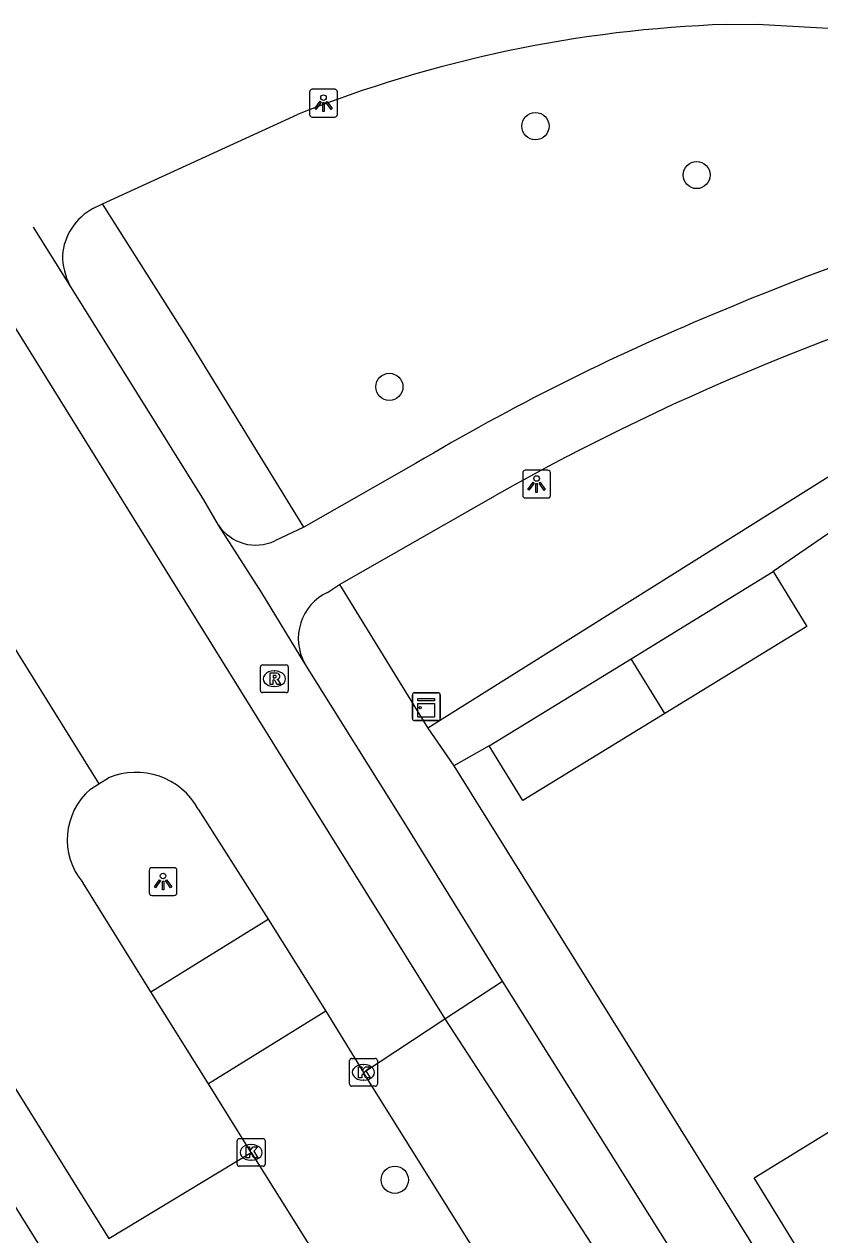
# Model space of a CAD drawing. Extents: x 158461 to 159795, y 387220 to 388672.
# Drawn here: x 158762.56 to 158791.15, y 388032.14 to 388075.66 of the extents above; entities that cross this region are included whole.
import ezdxf

# ---------------------------------------------------------------- set-up
doc = ezdxf.new("R2010")
doc.units = 0
for name, color, linetype in [('IMGEO_Boom', 7, 'Continuous'), ('IMGEO_Fietspad_open', 7, 'Continuous'), ('IMGEO_Kast', 7, 'Continuous'), ('IMGEO_Kolk', 7, 'Continuous'), ('IMGEO_Lichtpunt', 7, 'Continuous'), ('IMGEO_Pand', 7, 'Continuous'), ('IMGEO_Rijbaan_lokaal_gesloten', 7, 'Continuous'), ('IMGEO_Rioolput', 7, 'Continuous'), ('IMGEO_Voetpad_open', 7, 'Continuous')]:
    doc.layers.add(name, color=color, linetype=linetype)

msp = doc.modelspace()

# ---------------------------------------------------------------- linework, layer by layer
at = {"layer": 'IMGEO_Boom'}
for centre in [(158780.932, 388071.995), (158786.728, 388070.238), (158775.683, 388062.62), (158775.877, 388034.114)]:
    msp.add_circle(centre, 0.489, dxfattribs=at)
at = {"layer": 'IMGEO_Fietspad_open'}
for points in [[(158787.791, 388075.652), (158788.897, 388075.66), (158800.847, 388074.994), (158812.036, 388074.165)], [(158765.373, 388069.202), (158772.379, 388072.417)], [(158765.03, 388069.035), (158765.373, 388069.202)], [(158776.62, 388059.864), (158772.606, 388057.575)], [(158773.887, 388055.513), (158779.498, 388058.716)], [(158772.606, 388057.575), (158771.572, 388057.086)], [(158773.46, 388055.233), (158773.887, 388055.513)]]:
    msp.add_lwpolyline(points, dxfattribs=at)
for centre, radius, start, end in [((158789.393, 388029.692), 45.988, 91.9958, 111.7129), ((158828.197, 387968.776), 104.754, 100.20211, 112.97598), ((158766.063, 388067.16), 2.141, 118.8542, 174.8566), ((158766.48, 388067.405), 2.55, 181.1913, 206.3813), ((158822.351, 387982.893), 87.095, 104.33498, 119.47372), ((158819.074, 387988.481), 83.053, 112.4876, 120.74111), ((158770.886, 388058.538), 1.606, 213.3564, 295.2836), ((158774.246, 388053.575), 1.835, 115.3712, 209.286)]:
    msp.add_arc(centre, radius, start, end, dxfattribs=at)
at = {"layer": 'IMGEO_Kast'}
for p, q in [((158776.512, 388050.698), (158776.512, 388051.539)), ((158776.512, 388051.539), (158776.512, 388050.698)), ((158776.587, 388051.623), (158777.428, 388051.623)), ((158777.428, 388051.623), (158776.587, 388051.623)), ((158777.512, 388051.548), (158777.512, 388050.707)), ((158777.512, 388050.707), (158777.512, 388051.548)), ((158777.437, 388050.623), (158776.596, 388050.623)), ((158776.596, 388050.623), (158777.437, 388050.623))]:
    msp.add_line(p, q, dxfattribs=at)
for points in [[(158776.707, 388051.413), (158777.307, 388051.413), (158777.307, 388051.328), (158776.707, 388051.328), (158776.707, 388051.413)], [(158776.707, 388051.238), (158777.307, 388051.238), (158777.307, 388050.749), (158776.707, 388050.749), (158776.707, 388051.238)]]:
    msp.add_lwpolyline(points, dxfattribs=at)
msp.add_circle((158776.791, 388051.087), 0.0377, dxfattribs=at)
for centre, start, end in [((158776.59, 388051.545), 92.4484, 184.2845), ((158776.59, 388051.545), 92.4484, 184.2845), ((158777.434, 388051.545), 2.4484, 94.2845), ((158777.434, 388051.545), 2.4484, 94.2845), ((158776.59, 388050.701), 182.4484, 274.2845), ((158776.59, 388050.701), 182.4484, 274.2845), ((158777.434, 388050.701), 272.4484, 4.2845), ((158777.434, 388050.701), 272.4484, 4.2845)]:
    msp.add_arc(centre, 0.0779, start, end, dxfattribs=at)
at = {"layer": 'IMGEO_Kolk'}
for p, q in [((158774.251, 388037.55), (158774.251, 388038.402)), ((158774.326, 388038.476), (158775.178, 388038.476)), ((158774.739, 388038.256), (158774.764, 388038.256)), ((158775.252, 388038.402), (158775.252, 388037.55)), ((158775.178, 388037.476), (158774.326, 388037.476)), ((158774.762, 388037.696), (158774.737, 388037.696)), ((158770.291, 388035.597), (158771.143, 388035.597)), ((158770.216, 388034.671), (158770.216, 388035.523)), ((158770.704, 388035.377), (158770.729, 388035.377)), ((158771.217, 388035.523), (158771.217, 388034.671)), ((158770.727, 388034.817), (158770.702, 388034.817)), ((158771.143, 388034.597), (158770.291, 388034.597))]:
    msp.add_line(p, q, dxfattribs=at)
for points in [[(158774.251, 388037.55), (158774.251, 388038.402)], [(158774.326, 388038.476), (158775.178, 388038.476)], [(158775.252, 388038.402), (158775.252, 388037.55)], [(158774.572, 388038.176), (158774.695, 388038.176), (158774.695, 388038.025), (158774.825, 388038.176), (158774.989, 388038.176), (158774.843, 388038.025), (158774.996, 388037.776), (158774.844, 388037.776), (158774.759, 388037.94), (158774.695, 388037.873), (158774.695, 388037.776), (158774.572, 388037.776), (158774.572, 388038.176)], [(158775.178, 388037.476), (158774.326, 388037.476)], [(158770.291, 388035.597), (158771.143, 388035.597)], [(158770.216, 388034.671), (158770.216, 388035.523)], [(158770.537, 388035.297), (158770.66, 388035.297), (158770.66, 388035.146), (158770.79, 388035.297), (158770.954, 388035.297), (158770.808, 388035.146), (158770.961, 388034.897), (158770.809, 388034.897), (158770.724, 388035.061), (158770.66, 388034.994), (158770.66, 388034.897), (158770.537, 388034.897), (158770.537, 388035.297)], [(158771.217, 388035.523), (158771.217, 388034.671)], [(158771.143, 388034.597), (158770.291, 388034.597)]]:
    msp.add_lwpolyline(points, dxfattribs=at)
for centre, start, end in [((158774.328, 388038.4), 91.552, 178.448), ((158774.328, 388038.4), 91.552, 178.448), ((158775.176, 388038.4), 1.552, 88.448), ((158775.176, 388038.4), 1.552, 88.448), ((158774.328, 388037.552), 181.552, 268.448), ((158774.328, 388037.552), 181.552, 268.448), ((158775.176, 388037.552), 271.552, 358.448), ((158775.176, 388037.552), 271.552, 358.448), ((158770.293, 388035.521), 91.552, 178.448), ((158770.293, 388035.521), 91.552, 178.448), ((158771.141, 388035.521), 1.552, 88.448), ((158771.141, 388035.521), 1.552, 88.448), ((158770.293, 388034.673), 181.552, 268.448), ((158770.293, 388034.673), 181.552, 268.448), ((158771.141, 388034.673), 271.552, 358.448), ((158771.141, 388034.673), 271.552, 358.448)]:
    msp.add_arc(centre, 0.0765, start, end, dxfattribs=at)
for centre, major_axis, ratio, start_param, end_param in [((158774.738, 388037.976), (-0.387, 0.002), 0.722429, 4.712389, 7.853982), ((158774.763, 388037.976), (-0.39, 0.002), 0.717154, 1.570796, 4.712389), ((158770.703, 388035.097), (-0.387, 0.002), 0.722429, 4.712389, 7.853982), ((158770.728, 388035.097), (-0.39, 0.002), 0.717154, 1.570796, 4.712389)]:
    msp.add_ellipse(centre, major_axis=major_axis, ratio=ratio, start_param=start_param, end_param=end_param, dxfattribs=at)
at = {"layer": 'IMGEO_Lichtpunt'}
for p, q in [((158772.819, 388073.224), (158772.819, 388072.417)), ((158772.819, 388073.224), (158772.819, 388072.417)), ((158773.721, 388073.319), (158772.913, 388073.319)), ((158773.721, 388073.319), (158772.913, 388073.319)), ((158773.815, 388072.417), (158773.815, 388073.224)), ((158773.815, 388072.417), (158773.815, 388073.224)), ((158772.913, 388072.323), (158773.721, 388072.323)), ((158772.913, 388072.323), (158773.721, 388072.323)), ((158780.476, 388059.528), (158780.476, 388058.721)), ((158780.476, 388059.528), (158780.476, 388058.721)), ((158781.378, 388059.623), (158780.57, 388059.623)), ((158781.378, 388059.623), (158780.57, 388059.623)), ((158781.472, 388058.721), (158781.472, 388059.528)), ((158781.472, 388058.721), (158781.472, 388059.528)), ((158780.57, 388058.627), (158781.378, 388058.627)), ((158780.57, 388058.627), (158781.378, 388058.627)), ((158767.051, 388045.239), (158767.051, 388044.432)), ((158767.051, 388045.239), (158767.051, 388044.432)), ((158767.953, 388045.334), (158767.145, 388045.334)), ((158767.953, 388045.334), (158767.145, 388045.334)), ((158768.047, 388044.432), (158768.047, 388045.239)), ((158768.047, 388044.432), (158768.047, 388045.239)), ((158767.145, 388044.338), (158767.953, 388044.338)), ((158767.145, 388044.338), (158767.953, 388044.338))]:
    msp.add_line(p, q, dxfattribs=at)
for points in [[(158773.193, 388072.888), (158773.232, 388072.86), (158773.044, 388072.598), (158773.006, 388072.625), (158773.193, 388072.888)], [(158773.295, 388072.84), (158773.342, 388072.84), (158773.342, 388072.518), (158773.295, 388072.518), (158773.295, 388072.84)], [(158773.405, 388072.86), (158773.443, 388072.887), (158773.63, 388072.625), (158773.591, 388072.597), (158773.405, 388072.86)], [(158780.85, 388059.192), (158780.889, 388059.164), (158780.701, 388058.902), (158780.663, 388058.929), (158780.85, 388059.192)], [(158780.952, 388059.144), (158780.999, 388059.144), (158780.999, 388058.822), (158780.952, 388058.822), (158780.952, 388059.144)], [(158781.062, 388059.164), (158781.1, 388059.191), (158781.287, 388058.929), (158781.248, 388058.901), (158781.062, 388059.164)], [(158767.425, 388044.903), (158767.464, 388044.875), (158767.276, 388044.613), (158767.238, 388044.64), (158767.425, 388044.903)], [(158767.527, 388044.855), (158767.574, 388044.855), (158767.574, 388044.533), (158767.527, 388044.533), (158767.527, 388044.855)], [(158767.637, 388044.875), (158767.675, 388044.902), (158767.862, 388044.64), (158767.823, 388044.612), (158767.637, 388044.875)]]:
    msp.add_lwpolyline(points, dxfattribs=at)
for centre in [(158773.318, 388073.022), (158780.975, 388059.326), (158767.55, 388045.037)]:
    msp.add_circle(centre, 0.0994, dxfattribs=at)
for centre, start, end in [((158772.913, 388073.224), 90, 180), ((158772.913, 388073.224), 90, 180), ((158773.721, 388073.224), 0, 90), ((158773.721, 388073.224), 0, 90), ((158772.913, 388072.417), 180, 270), ((158772.913, 388072.417), 180, 270), ((158773.721, 388072.417), 270, 0), ((158773.721, 388072.417), 270, 360), ((158780.57, 388059.528), 90, 180), ((158780.57, 388059.528), 90, 180), ((158781.378, 388059.528), 0, 90), ((158781.378, 388059.528), 0, 90), ((158780.57, 388058.721), 180, 270), ((158780.57, 388058.721), 180, 270), ((158781.378, 388058.721), 270, 0), ((158781.378, 388058.721), 270, 360), ((158767.145, 388045.239), 90, 180), ((158767.145, 388045.239), 90, 180), ((158767.953, 388045.239), 0, 90), ((158767.953, 388045.239), 0, 90), ((158767.145, 388044.432), 180, 270), ((158767.145, 388044.432), 180, 270), ((158767.953, 388044.432), 270, 0), ((158767.953, 388044.432), 270, 360)]:
    msp.add_arc(centre, 0.0946, start, end, dxfattribs=at)
at = {"layer": 'IMGEO_Pand'}
for points in [[(158784.375, 388052.848), (158789.479, 388055.981)], [(158789.479, 388055.981), (158790.689, 388054.01), (158785.585, 388050.877)], [(158779.271, 388049.715), (158784.375, 388052.848)], [(158785.585, 388050.877), (158784.375, 388052.848)], [(158785.585, 388050.877), (158780.481, 388047.744), (158779.271, 388049.715)], [(158799.043, 388030.646), (158793.178, 388027.046), (158788.797, 388034.184), (158794.604, 388037.749)]]:
    msp.add_lwpolyline(points, dxfattribs=at)
at = {"layer": 'IMGEO_Rijbaan_lokaal_gesloten'}
for points in [[(158764.196, 388066.272), (158762.89, 388068.369)], [(158761.125, 388066.522), (158761.125, 388066.521), (158772.113, 388048.816), (158777.679, 388039.896)], [(158769.545, 388057.655), (158769.021, 388058.554), (158764.196, 388066.272)], [(158756.773, 388061.969), (158765.248, 388048.347)], [(158772.646, 388052.678), (158771.102, 388055.22), (158769.545, 388057.655)], [(158779.748, 388041.252), (158776.275, 388046.877), (158772.646, 388052.678)], [(158764.94, 388048.155), (158765.248, 388048.347)], [(158765.248, 388048.347), (158765.586, 388048.559)], [(158768.818, 388047.438), (158771.328, 388043.484)], [(158767.116, 388040.872), (158764.665, 388044.8)], [(158774.012, 388016.565), (158773.243, 388017.195), (158770.864, 388019.277), (158770.76, 388019.38), (158763.931, 388030.431), (158755.649, 388043.722)], [(158771.328, 388043.484), (158773.397, 388040.179)], [(158759.122, 388041.859), (158759.33, 388041.521), (158761.565, 388038.461), (158764.744, 388033.385), (158765.602, 388032.001)], [(158777.679, 388039.896), (158779.748, 388041.252)], [(158826.242, 387967.003), (158821.291, 387974.98), (158819.155, 387978.39), (158808.574, 387995.299), (158807.699, 387996.716), (158779.748, 388041.252)], [(158769.178, 388037.567), (158767.116, 388040.872)], [(158773.397, 388040.179), (158774.752, 388037.976)], [(158774.752, 388037.976), (158777.679, 388039.896)], [(158777.679, 388039.896), (158792.31, 388017.418), (158834.227, 387949.391), (158871.964, 387889.05), (158887.922, 387863.502)], [(158786.347, 388019.403), (158774.752, 388037.976)], [(158770.717, 388035.097), (158769.178, 388037.567)], [(158765.602, 388032.001), (158770.717, 388035.097)], [(158770.717, 388035.097), (158782.225, 388016.719)]]:
    msp.add_lwpolyline(points, dxfattribs=at)
for centre, radius, start, end in [((158766.581, 388046.209), 2.552, 28.7902, 112.9522), ((158766.509, 388046.338), 2.401, 130.8003, 219.8279)]:
    msp.add_arc(centre, radius, start, end, dxfattribs=at)
at = {"layer": 'IMGEO_Rioolput'}
for p, q in [((158771.126, 388052.627), (158771.978, 388052.627)), ((158771.051, 388051.701), (158771.051, 388052.553)), ((158771.539, 388052.407), (158771.564, 388052.407)), ((158772.052, 388052.553), (158772.052, 388051.701)), ((158771.562, 388051.847), (158771.537, 388051.847)), ((158771.978, 388051.627), (158771.126, 388051.627))]:
    msp.add_line(p, q, dxfattribs=at)
for points in [[(158771.126, 388052.627), (158771.978, 388052.627)], [(158771.051, 388051.701), (158771.051, 388052.553)], [(158771.64, 388052.325), (158771.388, 388052.327), (158771.388, 388051.927)], [(158771.566, 388052.246), (158771.512, 388052.246), (158771.512, 388052.165)], [(158771.512, 388052.165), (158771.564, 388052.165)], [(158772.052, 388052.553), (158772.052, 388051.701)], [(158771.388, 388051.927), (158771.512, 388051.927), (158771.512, 388052.089), (158771.523, 388052.089)], [(158771.57, 388052.06), (158771.641, 388051.927), (158771.781, 388051.927), (158771.716, 388052.053)], [(158771.978, 388051.627), (158771.126, 388051.627)]]:
    msp.add_lwpolyline(points, dxfattribs=at)
for centre, radius, start, end in [((158771.128, 388052.551), 0.0765, 91.552, 178.448), ((158771.128, 388052.551), 0.0765, 91.552, 178.448), ((158771.976, 388052.551), 0.0765, 1.552, 88.448), ((158771.976, 388052.551), 0.0765, 1.552, 88.448), ((158771.548, 388052.354), 0.19, 274.7715, 282.9687), ((158771.572, 388052.15), 0.0964, 77.0061, 93.1865), ((158771.586, 388052.207), 0.0378, 276.6634, 79.6772), ((158771.639, 388052.215), 0.109, 350.3612, 89.416), ((158771.637, 388052.215), 0.112, 277.5842, 350.9817), ((158771.128, 388051.703), 0.0765, 181.552, 268.448), ((158771.128, 388051.703), 0.0765, 181.552, 268.448), ((158771.522, 388052.036), 0.0533, 26.0293, 88.6989), ((158771.621, 388052), 0.108, 29.5134, 73.7905), ((158771.976, 388051.703), 0.0765, 271.552, 358.448), ((158771.976, 388051.703), 0.0765, 271.552, 358.448)]:
    msp.add_arc(centre, radius, start, end, dxfattribs=at)
for centre, major_axis, ratio, start_param, end_param in [((158771.538, 388052.127), (-0.387, 0.002), 0.722429, 4.712389, 7.853982), ((158771.563, 388052.127), (-0.39, 0.002), 0.717154, 1.570796, 4.712389)]:
    msp.add_ellipse(centre, major_axis=major_axis, ratio=ratio, start_param=start_param, end_param=end_param, dxfattribs=at)
at = {"layer": 'IMGEO_Voetpad_open'}
for points in [[(158772.606, 388057.575), (158768.377, 388064.454), (158765.373, 388069.202)], [(158806.347, 388068.767), (158796.818, 388062.746), (158777.07, 388050.354)], [(158791.616, 388057.456), (158789.479, 388055.981)], [(158773.887, 388055.513), (158777.07, 388050.354)], [(158777.07, 388050.354), (158778.006, 388048.991)], [(158779.271, 388049.715), (158778.006, 388048.991)], [(158778.006, 388048.991), (158793.639, 388023.916)], [(158767.116, 388040.872), (158771.328, 388043.484)], [(158773.397, 388040.179), (158769.178, 388037.567)]]:
    msp.add_lwpolyline(points, dxfattribs=at)

doc.saveas('drawing.dxf')
